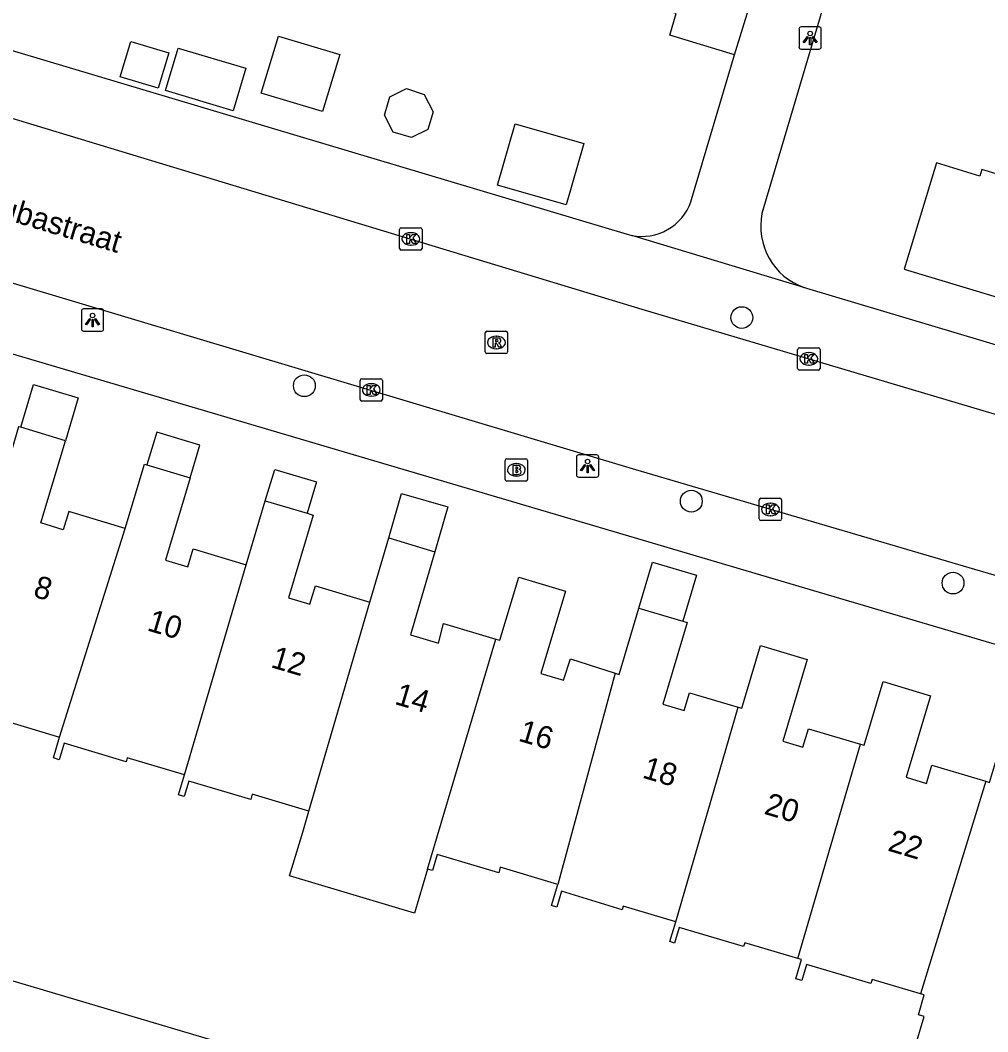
# Model space of a CAD drawing. Extents: x 162186 to 163152, y 385513 to 386513.
# Drawn here: x 162623.88 to 162667.22, y 386082.74 to 386128.05 of the extents above; entities that cross this region are included whole.
import ezdxf

# ---------------------------------------------------------------- set-up
doc = ezdxf.new("R2010")
doc.units = 0
for name, color, linetype in [('IMGEO_Boom', 7, 'Continuous'), ('IMGEO_Brandkraan', 7, 'Continuous'), ('IMGEO_Kolk', 7, 'Continuous'), ('IMGEO_Lichtpunt', 7, 'Continuous'), ('IMGEO_Openbare_ruimte_label', 7, 'Continuous'), ('IMGEO_Pand', 7, 'Continuous'), ('IMGEO_Pand_nummerreeks', 7, 'Continuous'), ('IMGEO_Rijbaan_lokaal_open', 7, 'Continuous'), ('IMGEO_Rioolput', 7, 'Continuous'), ('IMGEO_Voetpad_open', 7, 'Continuous')]:
    doc.layers.add(name, color=color, linetype=linetype)

msp = doc.modelspace()

# ---------------------------------------------------------------- linework, layer by layer
at = {"layer": 'IMGEO_Boom'}
for centre in [(162656.203, 386114.73), (162636.611, 386111.678), (162653.942, 386106.506), (162665.666, 386102.839)]:
    msp.add_circle(centre, 0.489, dxfattribs=at)
at = {"layer": 'IMGEO_Brandkraan'}
for p, q in [((162645.604, 386107.483), (162645.604, 386108.335)), ((162645.679, 386108.409), (162646.531, 386108.409)), ((162646.605, 386108.335), (162646.605, 386107.483)), ((162646.092, 386108.189), (162646.117, 386108.189)), ((162646.531, 386107.409), (162645.679, 386107.409)), ((162646.115, 386107.629), (162646.09, 386107.629))]:
    msp.add_line(p, q, dxfattribs=at)
for points in [[(162645.604, 386107.483), (162645.604, 386108.335)], [(162645.679, 386108.409), (162646.531, 386108.409)], [(162646.605, 386108.335), (162646.605, 386107.483)], [(162645.952, 386108.109), (162645.952, 386107.709), (162646.165, 386107.709)], [(162646.183, 386108.109), (162645.952, 386108.109)], [(162646.131, 386108.028), (162646.077, 386108.028), (162646.077, 386107.952)], [(162646.077, 386107.952), (162646.13, 386107.952)], [(162646.139, 386107.876), (162646.077, 386107.876), (162646.077, 386107.795)], [(162646.531, 386107.409), (162645.679, 386107.409)], [(162646.077, 386107.795), (162646.139, 386107.795)]]:
    msp.add_lwpolyline(points, dxfattribs=at)
for centre, radius, start, end in [((162645.681, 386108.333), 0.0765, 91.552, 178.448), ((162645.681, 386108.333), 0.0765, 91.552, 178.448), ((162646.529, 386108.333), 0.0765, 1.552, 88.448), ((162646.529, 386108.333), 0.0765, 1.552, 88.448), ((162646.132, 386107.99), 0.0379, 267.8285, 90.9355), ((162646.14, 386107.835), 0.0404, 269.8759, 90.5077), ((162646.187, 386107.964), 0.145, 59.4692, 91.5367), ((162646.212, 386108.011), 0.0922, 285.5137, 58.1501), ((162646.217, 386107.819), 0.105, 301.3115, 78.989), ((162645.681, 386107.485), 0.0765, 181.552, 268.448), ((162645.681, 386107.485), 0.0765, 181.552, 268.448), ((162646.171, 386107.96), 0.251, 268.6676, 293.5347), ((162646.529, 386107.485), 0.0765, 271.552, 358.448), ((162646.529, 386107.485), 0.0765, 271.552, 358.448)]:
    msp.add_arc(centre, radius, start, end, dxfattribs=at)
for centre, major_axis, ratio, start_param, end_param in [((162646.091, 386107.909), (-0.387, 0.002), 0.722429, 4.712389, 7.853982), ((162646.116, 386107.909), (-0.39, 0.002), 0.717154, 1.570796, 4.712389)]:
    msp.add_ellipse(centre, major_axis=major_axis, ratio=ratio, start_param=start_param, end_param=end_param, dxfattribs=at)
at = {"layer": 'IMGEO_Kolk'}
for p, q in [((162640.954, 386118.755), (162641.806, 386118.755)), ((162640.879, 386117.829), (162640.879, 386118.681)), ((162641.367, 386118.535), (162641.392, 386118.535)), ((162641.88, 386118.681), (162641.88, 386117.829)), ((162641.39, 386117.975), (162641.365, 386117.975)), ((162641.806, 386117.755), (162640.954, 386117.755)), ((162658.706, 386112.456), (162658.706, 386113.308)), ((162658.781, 386113.382), (162659.633, 386113.382)), ((162659.707, 386113.308), (162659.707, 386112.456)), ((162659.194, 386113.162), (162659.219, 386113.162)), ((162659.633, 386112.382), (162658.781, 386112.382)), ((162659.217, 386112.602), (162659.192, 386112.602)), ((162639.184, 386111.99), (162640.036, 386111.99)), ((162639.109, 386111.064), (162639.109, 386111.916)), ((162639.597, 386111.77), (162639.622, 386111.77)), ((162640.11, 386111.916), (162640.11, 386111.064)), ((162639.62, 386111.21), (162639.595, 386111.21)), ((162640.036, 386110.99), (162639.184, 386110.99)), ((162656.987, 386105.711), (162656.987, 386106.563)), ((162657.062, 386106.637), (162657.914, 386106.637)), ((162657.988, 386106.563), (162657.988, 386105.711)), ((162657.475, 386106.417), (162657.5, 386106.417)), ((162657.914, 386105.637), (162657.062, 386105.637)), ((162657.498, 386105.857), (162657.473, 386105.857))]:
    msp.add_line(p, q, dxfattribs=at)
for points in [[(162640.954, 386118.755), (162641.806, 386118.755)], [(162640.879, 386117.829), (162640.879, 386118.681)], [(162641.2, 386118.455), (162641.323, 386118.455), (162641.323, 386118.304), (162641.453, 386118.455), (162641.617, 386118.455), (162641.471, 386118.304), (162641.624, 386118.055), (162641.472, 386118.055), (162641.387, 386118.219), (162641.323, 386118.152), (162641.323, 386118.055), (162641.2, 386118.055), (162641.2, 386118.455)], [(162641.88, 386118.681), (162641.88, 386117.829)], [(162641.806, 386117.755), (162640.954, 386117.755)], [(162658.706, 386112.456), (162658.706, 386113.308)], [(162658.781, 386113.382), (162659.633, 386113.382)], [(162659.707, 386113.308), (162659.707, 386112.456)], [(162659.027, 386113.082), (162659.15, 386113.082), (162659.15, 386112.931), (162659.28, 386113.082), (162659.444, 386113.082), (162659.298, 386112.931), (162659.451, 386112.682), (162659.299, 386112.682), (162659.214, 386112.846), (162659.15, 386112.779), (162659.15, 386112.682), (162659.027, 386112.682), (162659.027, 386113.082)], [(162659.633, 386112.382), (162658.781, 386112.382)], [(162639.184, 386111.99), (162640.036, 386111.99)], [(162639.109, 386111.064), (162639.109, 386111.916)], [(162639.43, 386111.69), (162639.553, 386111.69), (162639.553, 386111.539), (162639.683, 386111.69), (162639.847, 386111.69), (162639.701, 386111.539), (162639.854, 386111.29), (162639.702, 386111.29), (162639.617, 386111.454), (162639.553, 386111.387), (162639.553, 386111.29), (162639.43, 386111.29), (162639.43, 386111.69)], [(162640.11, 386111.916), (162640.11, 386111.064)], [(162640.036, 386110.99), (162639.184, 386110.99)], [(162656.987, 386105.711), (162656.987, 386106.563)], [(162657.062, 386106.637), (162657.914, 386106.637)], [(162657.988, 386106.563), (162657.988, 386105.711)], [(162657.308, 386106.337), (162657.431, 386106.337), (162657.431, 386106.186), (162657.561, 386106.337), (162657.725, 386106.337), (162657.579, 386106.186), (162657.732, 386105.937), (162657.58, 386105.937), (162657.495, 386106.101), (162657.431, 386106.034), (162657.431, 386105.937), (162657.308, 386105.937), (162657.308, 386106.337)], [(162657.914, 386105.637), (162657.062, 386105.637)]]:
    msp.add_lwpolyline(points, dxfattribs=at)
for centre, start, end in [((162640.956, 386118.679), 91.552, 178.448), ((162640.956, 386118.679), 91.552, 178.448), ((162641.804, 386118.679), 1.552, 88.448), ((162641.804, 386118.679), 1.552, 88.448), ((162640.956, 386117.831), 181.552, 268.448), ((162640.956, 386117.831), 181.552, 268.448), ((162641.804, 386117.831), 271.552, 358.448), ((162641.804, 386117.831), 271.552, 358.448), ((162658.783, 386113.306), 91.552, 178.448), ((162658.783, 386113.306), 91.552, 178.448), ((162659.631, 386113.306), 1.552, 88.448), ((162659.631, 386113.306), 1.552, 88.448), ((162658.783, 386112.458), 181.552, 268.448), ((162658.783, 386112.458), 181.552, 268.448), ((162659.631, 386112.458), 271.552, 358.448), ((162659.631, 386112.458), 271.552, 358.448), ((162639.186, 386111.914), 91.552, 178.448), ((162639.186, 386111.914), 91.552, 178.448), ((162640.034, 386111.914), 1.552, 88.448), ((162640.034, 386111.914), 1.552, 88.448), ((162639.186, 386111.066), 181.552, 268.448), ((162639.186, 386111.066), 181.552, 268.448), ((162640.034, 386111.066), 271.552, 358.448), ((162640.034, 386111.066), 271.552, 358.448), ((162657.064, 386106.561), 91.552, 178.448), ((162657.064, 386106.561), 91.552, 178.448), ((162657.912, 386106.561), 1.552, 88.448), ((162657.912, 386106.561), 1.552, 88.448), ((162657.064, 386105.713), 181.552, 268.448), ((162657.064, 386105.713), 181.552, 268.448), ((162657.912, 386105.713), 271.552, 358.448), ((162657.912, 386105.713), 271.552, 358.448)]:
    msp.add_arc(centre, 0.0765, start, end, dxfattribs=at)
for centre, major_axis, ratio, start_param, end_param in [((162641.366, 386118.255), (-0.387, 0.002), 0.722429, 4.712389, 7.853982), ((162641.391, 386118.255), (-0.39, 0.002), 0.717154, 1.570796, 4.712389), ((162659.193, 386112.882), (-0.387, 0.002), 0.722429, 4.712389, 7.853982), ((162659.218, 386112.882), (-0.39, 0.002), 0.717154, 1.570796, 4.712389), ((162639.596, 386111.49), (-0.387, 0.002), 0.722429, 4.712389, 7.853982), ((162639.621, 386111.49), (-0.39, 0.002), 0.717154, 1.570796, 4.712389), ((162657.474, 386106.137), (-0.387, 0.002), 0.722429, 4.712389, 7.853982), ((162657.499, 386106.137), (-0.39, 0.002), 0.717154, 1.570796, 4.712389)]:
    msp.add_ellipse(centre, major_axis=major_axis, ratio=ratio, start_param=start_param, end_param=end_param, dxfattribs=at)
at = {"layer": 'IMGEO_Lichtpunt'}
for p, q in [((162658.766, 386127.66), (162658.766, 386126.853)), ((162658.766, 386127.66), (162658.766, 386126.853)), ((162659.668, 386127.755), (162658.86, 386127.755)), ((162659.668, 386127.755), (162658.86, 386127.755)), ((162659.762, 386126.853), (162659.762, 386127.66)), ((162659.762, 386126.853), (162659.762, 386127.66)), ((162658.86, 386126.759), (162659.668, 386126.759)), ((162658.86, 386126.759), (162659.668, 386126.759)), ((162627.527, 386115.12), (162626.719, 386115.12)), ((162627.527, 386115.12), (162626.719, 386115.12)), ((162626.625, 386115.025), (162626.625, 386114.218)), ((162626.625, 386115.025), (162626.625, 386114.218)), ((162627.621, 386114.218), (162627.621, 386115.025)), ((162627.621, 386114.218), (162627.621, 386115.025)), ((162626.719, 386114.124), (162627.527, 386114.124)), ((162626.719, 386114.124), (162627.527, 386114.124)), ((162648.797, 386108.486), (162648.797, 386107.679)), ((162648.797, 386108.486), (162648.797, 386107.679)), ((162649.699, 386108.581), (162648.891, 386108.581)), ((162649.699, 386108.581), (162648.891, 386108.581)), ((162649.793, 386107.679), (162649.793, 386108.486)), ((162649.793, 386107.679), (162649.793, 386108.486)), ((162648.891, 386107.585), (162649.699, 386107.585)), ((162648.891, 386107.585), (162649.699, 386107.585))]:
    msp.add_line(p, q, dxfattribs=at)
for points in [[(162659.14, 386127.324), (162659.179, 386127.296), (162658.991, 386127.034), (162658.953, 386127.061), (162659.14, 386127.324)], [(162659.242, 386127.276), (162659.289, 386127.276), (162659.289, 386126.954), (162659.242, 386126.954), (162659.242, 386127.276)], [(162659.352, 386127.296), (162659.39, 386127.323), (162659.577, 386127.061), (162659.538, 386127.033), (162659.352, 386127.296)], [(162626.999, 386114.689), (162627.038, 386114.661), (162626.85, 386114.399), (162626.812, 386114.426), (162626.999, 386114.689)], [(162627.211, 386114.661), (162627.249, 386114.688), (162627.436, 386114.426), (162627.397, 386114.398), (162627.211, 386114.661)], [(162627.101, 386114.641), (162627.148, 386114.641), (162627.148, 386114.319), (162627.101, 386114.319), (162627.101, 386114.641)], [(162649.171, 386108.15), (162649.21, 386108.122), (162649.022, 386107.86), (162648.984, 386107.887), (162649.171, 386108.15)], [(162649.273, 386108.102), (162649.32, 386108.102), (162649.32, 386107.78), (162649.273, 386107.78), (162649.273, 386108.102)], [(162649.383, 386108.122), (162649.421, 386108.149), (162649.608, 386107.887), (162649.569, 386107.859), (162649.383, 386108.122)]]:
    msp.add_lwpolyline(points, dxfattribs=at)
for centre in [(162659.265, 386127.458), (162627.124, 386114.823), (162649.296, 386108.284)]:
    msp.add_circle(centre, 0.0994, dxfattribs=at)
for centre, start, end in [((162658.86, 386127.66), 90, 180), ((162658.86, 386127.66), 90, 180), ((162659.668, 386127.66), 0, 90), ((162659.668, 386127.66), 0, 90), ((162658.86, 386126.853), 180, 270), ((162658.86, 386126.853), 180, 270), ((162659.668, 386126.853), 270, 0), ((162659.668, 386126.853), 270, 360), ((162626.719, 386115.025), 90, 180), ((162626.719, 386115.025), 90, 180), ((162627.527, 386115.025), 0, 90), ((162627.527, 386115.025), 0, 90), ((162626.719, 386114.218), 180, 270), ((162626.719, 386114.218), 180, 270), ((162627.527, 386114.218), 270, 0), ((162627.527, 386114.218), 270, 360), ((162648.891, 386108.486), 90, 180), ((162648.891, 386108.486), 90, 180), ((162649.699, 386108.486), 0, 90), ((162649.699, 386108.486), 0, 90), ((162648.891, 386107.679), 180, 270), ((162648.891, 386107.679), 180, 270), ((162649.699, 386107.679), 270, 0), ((162649.699, 386107.679), 270, 360)]:
    msp.add_arc(centre, 0.0946, start, end, dxfattribs=at)
at = {"layer": 'IMGEO_Pand'}
for points in [[(162655.88, 386126.496), (162658.188, 386134.016)], [(162655.88, 386126.496), (162652.973, 386127.388), (162653.269, 386128.354), (162650.963, 386129.062), (162650.886, 386128.814), (162647.897, 386129.668), (162647.682, 386128.951), (162647.408, 386129.032), (162647.676, 386129.927)], [(162638.196, 386126.519), (162637.43, 386123.958), (162634.679, 386124.781), (162635.445, 386127.342), (162638.196, 386126.519)], [(162630.065, 386125.001), (162628.359, 386125.511), (162628.834, 386127.1), (162630.54, 386126.59), (162630.065, 386125.001)], [(162633.989, 386125.9), (162633.418, 386123.991), (162630.391, 386124.896), (162630.962, 386126.805), (162633.989, 386125.9)], [(162669.279, 386126.408), (162668.538, 386126.577), (162668.466, 386126.339), (162669.429, 386126.048), (162668.642, 386123.442), (162668.46, 386123.497), (162667.744, 386121.124), (162666.948, 386121.364), (162666.86, 386121.072), (162664.918, 386121.658), (162663.483, 386116.902), (162673.046, 386114.016), (162674.491, 386118.805), (162677.404, 386117.926), (162678.142, 386120.371), (162677.291, 386120.627), (162677.578, 386121.579), (162681.158, 386120.499), (162681.797, 386122.615), (162679.038, 386123.448)], [(162641.185, 386124.998), (162641.98, 386124.73), (162642.378, 386123.953), (162642.142, 386123.159), (162641.413, 386122.792), (162640.585, 386123.034), (162640.196, 386123.793), (162640.443, 386124.625), (162641.185, 386124.998)], [(162646.051, 386123.409), (162649.124, 386122.532), (162648.338, 386119.781), (162645.266, 386120.659), (162646.051, 386123.409)], [(162623.91, 386109.815), (162624.483, 386111.731), (162626.479, 386111.133), (162625.905, 386109.217)], [(162623.91, 386109.815), (162623.814, 386109.844), (162622.941, 386106.927)], [(162625.905, 386109.217), (162623.91, 386109.815)], [(162628.583, 386105.285), (162626.057, 386106.041), (162625.814, 386105.229), (162624.802, 386105.532), (162625.905, 386109.217)], [(162631.494, 386107.55), (162631.933, 386109.016), (162629.998, 386109.594), (162629.559, 386108.129)], [(162628.583, 386105.285), (162629.444, 386108.163), (162629.559, 386108.129)], [(162629.559, 386108.129), (162631.494, 386107.55)], [(162634.858, 386106.528), (162635.292, 386107.933), (162637.154, 386107.376), (162636.732, 386105.967)], [(162631.494, 386107.55), (162630.392, 386103.87), (162631.392, 386103.571), (162631.631, 386104.371), (162634, 386103.662)], [(162634, 386103.662), (162634.858, 386106.528)], [(162634.858, 386106.528), (162636.732, 386105.967)], [(162640.388, 386104.864), (162640.969, 386106.856), (162643.041, 386106.251), (162642.456, 386104.245)], [(162636.732, 386105.967), (162637.006, 386105.885), (162635.896, 386102.178), (162636.861, 386101.889), (162637.11, 386102.721), (162639.55, 386101.99)], [(162625.646, 386095.935), (162628.583, 386105.285)], [(162639.55, 386101.99), (162640.388, 386104.864)], [(162640.388, 386104.864), (162642.456, 386104.245)], [(162642.456, 386104.245), (162641.372, 386100.525), (162642.62, 386100.152), (162642.846, 386101.029), (162645.191, 386100.327)], [(162651.585, 386101.714), (162652.197, 386103.773), (162654.17, 386103.187), (162653.558, 386101.127)], [(162631.245, 386094.252), (162634, 386103.662)], [(162645.191, 386100.327), (162645.366, 386100.275), (162646.214, 386103.106), (162648.309, 386102.479), (162647.204, 386098.789), (162648.22, 386098.484), (162648.528, 386099.446), (162650.531, 386098.804)], [(162636.818, 386092.62), (162639.55, 386101.99)], [(162650.531, 386098.804), (162650.704, 386098.749), (162651.585, 386101.714)], [(162651.585, 386101.714), (162653.558, 386101.127)], [(162653.558, 386101.127), (162653.754, 386101.069), (162652.667, 386097.408), (162653.616, 386097.126), (162653.855, 386097.929), (162656.035, 386097.281)], [(162642.133, 386090.022), (162645.191, 386100.327)], [(162656.035, 386097.281), (162656.21, 386097.229), (162657.044, 386100.037), (162659.136, 386099.415), (162658.049, 386095.758), (162658.942, 386095.493), (162659.187, 386096.317), (162661.515, 386095.626)], [(162650.531, 386098.804), (162647.957, 386089.34)], [(162661.515, 386095.626), (162661.689, 386095.574), (162662.536, 386098.425), (162664.658, 386097.795), (162663.572, 386094.139), (162664.483, 386093.868), (162664.723, 386094.676), (162667.13, 386093.961)], [(162620.023, 386097.394), (162619.796, 386096.633), (162620.061, 386096.554), (162620.293, 386097.332), (162623.058, 386096.506), (162623.113, 386096.691), (162625.646, 386095.935)], [(162653.243, 386087.664), (162656.035, 386097.281)], [(162667.13, 386093.961), (162667.304, 386093.909), (162668.146, 386096.744), (162670.036, 386096.182), (162668.923, 386092.435), (162669.949, 386092.13), (162670.22, 386093.04), (162673.016, 386092.209), (162671.307, 386086.458), (162675.364, 386085.253), (162674.766, 386083.24), (162675.341, 386083.069)], [(162631.245, 386094.252), (162628.681, 386095.018), (162628.626, 386094.834), (162625.848, 386095.663), (162625.628, 386094.926), (162625.368, 386095.004), (162625.646, 386095.935)], [(162658.71, 386086.026), (162661.515, 386095.626)], [(162636.818, 386092.62), (162634.278, 386093.379), (162634.207, 386093.139), (162631.429, 386093.968), (162631.224, 386093.279), (162630.976, 386093.353), (162631.245, 386094.252)], [(162667.13, 386093.961), (162664.205, 386084.446)], [(162642.133, 386090.022), (162641.537, 386088.057), (162635.947, 386089.726), (162636.536, 386091.674), (162636.818, 386092.62)], [(162647.957, 386089.34), (162645.387, 386090.107), (162645.314, 386089.863), (162642.563, 386090.684), (162642.346, 386089.959), (162642.133, 386090.022)], [(162653.243, 386087.664), (162650.893, 386088.362), (162650.844, 386088.199), (162648.135, 386089.031), (162647.924, 386088.323), (162647.675, 386088.397), (162647.957, 386089.34)], [(162658.71, 386086.026), (162656.339, 386086.73), (162656.286, 386086.555), (162653.401, 386087.412), (162653.193, 386086.712), (162652.98, 386086.776), (162653.243, 386087.664)], [(162664.205, 386084.446), (162662.046, 386085.088), (162661.99, 386084.902), (162659.103, 386085.76), (162658.889, 386085.039), (162658.629, 386085.116), (162658.884, 386085.975), (162658.71, 386086.026)], [(162673.803, 386077.892), (162663.627, 386080.915), (162664.371, 386083.421), (162664.111, 386083.498), (162664.378, 386084.395), (162664.205, 386084.446)]]:
    msp.add_lwpolyline(points, dxfattribs=at)
at = {"layer": 'IMGEO_Rijbaan_lokaal_open'}
for points in [[(162677.459, 386107.446), (162651.748, 386115.1), (162602.19, 386130.13), (162581.53, 386136.322), (162581.327, 386136.385)], [(162676.239, 386100.629), (162651.463, 386107.909), (162608.761, 386120.695)]]:
    msp.add_lwpolyline(points, dxfattribs=at)
at = {"layer": 'IMGEO_Rioolput'}
for p, q in [((162644.713, 386113.19), (162644.713, 386114.042)), ((162644.788, 386114.116), (162645.64, 386114.116)), ((162645.201, 386113.896), (162645.226, 386113.896)), ((162645.714, 386114.042), (162645.714, 386113.19)), ((162645.224, 386113.336), (162645.199, 386113.336)), ((162645.64, 386113.116), (162644.788, 386113.116))]:
    msp.add_line(p, q, dxfattribs=at)
for points in [[(162644.713, 386113.19), (162644.713, 386114.042)], [(162644.788, 386114.116), (162645.64, 386114.116)], [(162645.302, 386113.814), (162645.05, 386113.816), (162645.05, 386113.416)], [(162645.714, 386114.042), (162645.714, 386113.19)], [(162645.05, 386113.416), (162645.174, 386113.416), (162645.174, 386113.578), (162645.185, 386113.578)], [(162645.228, 386113.735), (162645.174, 386113.735), (162645.174, 386113.654)], [(162645.174, 386113.654), (162645.226, 386113.654)], [(162645.232, 386113.549), (162645.303, 386113.416), (162645.443, 386113.416), (162645.378, 386113.542)], [(162645.64, 386113.116), (162644.788, 386113.116)]]:
    msp.add_lwpolyline(points, dxfattribs=at)
for centre, radius, start, end in [((162644.79, 386114.04), 0.0765, 91.552, 178.448), ((162644.79, 386114.04), 0.0765, 91.552, 178.448), ((162645.301, 386113.704), 0.109, 350.3612, 89.416), ((162645.638, 386114.04), 0.0765, 1.552, 88.448), ((162645.638, 386114.04), 0.0765, 1.552, 88.448), ((162645.184, 386113.525), 0.0533, 26.0293, 88.6989), ((162645.21, 386113.843), 0.19, 274.7715, 282.9687), ((162645.234, 386113.639), 0.0964, 77.0061, 93.1865), ((162645.248, 386113.696), 0.0378, 276.6634, 79.6772), ((162645.299, 386113.704), 0.112, 277.5842, 350.9817), ((162645.283, 386113.489), 0.108, 29.5134, 73.7905), ((162644.79, 386113.192), 0.0765, 181.552, 268.448), ((162644.79, 386113.192), 0.0765, 181.552, 268.448), ((162645.638, 386113.192), 0.0765, 271.552, 358.448), ((162645.638, 386113.192), 0.0765, 271.552, 358.448)]:
    msp.add_arc(centre, radius, start, end, dxfattribs=at)
for centre, major_axis, ratio, start_param, end_param in [((162645.2, 386113.616), (-0.387, 0.002), 0.722429, 4.712389, 7.853982), ((162645.225, 386113.616), (-0.39, 0.002), 0.717154, 1.570796, 4.712389)]:
    msp.add_ellipse(centre, major_axis=major_axis, ratio=ratio, start_param=start_param, end_param=end_param, dxfattribs=at)
at = {"layer": 'IMGEO_Voetpad_open'}
for points in [[(162579.939, 386142.667), (162579.878, 386142.423), (162579.839, 386142.174), (162579.822, 386141.923), (162579.828, 386141.672), (162579.856, 386141.422), (162579.906, 386141.175), (162579.979, 386140.934), (162580.072, 386140.701), (162580.186, 386140.476), (162580.32, 386140.263), (162580.472, 386140.063), (162580.641, 386139.876), (162580.826, 386139.706), (162581.026, 386139.553), (162581.239, 386139.419), (162581.463, 386139.304), (162581.696, 386139.209), (162581.825, 386139.167), (162651.073, 386118.462), (162651.275, 386118.412)], [(162661.689, 386134.868), (162657.171, 386119.645), (162657.108, 386119.393), (162657.068, 386119.137), (162657.051, 386118.878), (162657.058, 386118.619), (162657.087, 386118.361), (162657.139, 386118.107), (162657.214, 386117.858), (162657.311, 386117.618), (162657.429, 386117.386), (162657.567, 386117.167), (162657.724, 386116.96), (162657.899, 386116.768), (162658.09, 386116.593), (162658.296, 386116.436), (162658.516, 386116.297), (162658.746, 386116.179), (162658.987, 386116.082)], [(162651.275, 386118.412), (162651.48, 386118.381), (162651.687, 386118.367), (162651.895, 386118.373), (162652.101, 386118.397), (162652.304, 386118.439), (162652.503, 386118.499), (162652.695, 386118.577), (162652.88, 386118.672), (162653.056, 386118.782), (162653.221, 386118.908), (162653.374, 386119.049), (162653.514, 386119.202), (162653.639, 386119.367), (162653.75, 386119.543), (162653.844, 386119.728), (162653.922, 386119.921), (162653.953, 386120.017), (162655.88, 386126.496)], [(162676.361, 386097.494), (162605.955, 386118.287)], [(162658.987, 386116.082), (162651.275, 386118.412)], [(162678.215, 386110.332), (162659.122, 386116.038), (162658.987, 386116.082)], [(162596.159, 386095.284), (162596.115, 386095.107), (162596.086, 386094.927), (162596.074, 386094.744), (162596.078, 386094.562), (162596.098, 386094.38), (162596.135, 386094.202), (162596.187, 386094.027), (162596.255, 386093.857), (162596.337, 386093.694), (162596.434, 386093.539), (162596.545, 386093.394), (162596.667, 386093.259), (162596.802, 386093.135), (162596.947, 386093.024), (162597.101, 386092.927), (162597.263, 386092.843), (162597.433, 386092.774), (162597.542, 386092.739), (162613.841, 386087.903), (162652.771, 386076.351)]]:
    msp.add_lwpolyline(points, dxfattribs=at)

# ---------------------------------------------------------------- texts
at = {"layer": 'IMGEO_Openbare_ruimte_label'}
msp.add_text('Hekubastraat', height=1, rotation=343.3227, dxfattribs=at).set_placement((162620.617, 386119.904))
at = {"layer": 'IMGEO_Pand_nummerreeks'}
for s, rotation, p in [('8', 343.4415, (162624.42, 386102.246)), ('10', 343.4415, (162629.524, 386100.728)), ('12', 343.4415, (162635.063, 386099.081)), ('14', 343.4415, (162640.61, 386097.432)), ('16', 343.4402, (162646.154, 386095.783)), ('18', 343.4415, (162651.702, 386094.133)), ('20', 343.4402, (162657.159, 386092.511)), ('22', 343.4402, (162662.698, 386090.864))]:
    msp.add_text(s, height=1, rotation=rotation, dxfattribs=at).set_placement(p)

doc.saveas('drawing.dxf')
